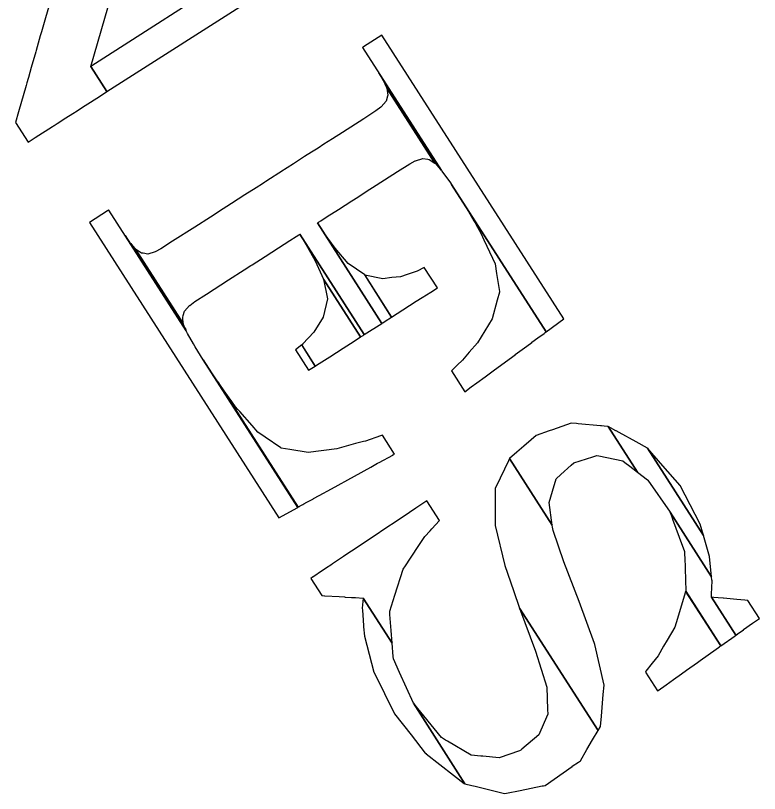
# Model space of a CAD drawing. Extents: x 3962991 to 3983549, y 181631 to 204078.
# Drawn here: x 3975528.9 to 3975731.6, y 188924.2 to 189136.2 of the extents above; entities that cross this region are included whole.
import ezdxf

# ---------------------------------------------------------------- set-up
doc = ezdxf.new("R2010")
doc.units = 0
doc.layers.add('V-ANNO-MASK2', color=7, linetype='Continuous')

msp = doc.modelspace()

# ---------------------------------------------------------------- linework, layer by layer
at = {"layer": 'V-ANNO-MASK2'}
for points in [[(3975537.98, 189138.7), (3975537.08, 189135.55), (3975536, 189131.79), (3975535.68, 189130.66), (3975534.55, 189126.7), (3975534.43, 189126.27), (3975533.24, 189122.07), (3975532.46, 189119.35), (3975532.36, 189119.05), (3975532.04, 189117.87), (3975531.94, 189117.53), (3975531.82, 189117.15), (3975529.79, 189109.99), (3975528.95, 189107.03), (3975532.36, 189101.71), (3975534.3, 189102.95), (3975539, 189105.96), (3975539.25, 189106.12), (3975539.48, 189106.27), (3975540.25, 189106.76), (3975540.45, 189106.89), (3975542.23, 189108.04), (3975544.99, 189109.8), (3975545.27, 189109.98), (3975547.87, 189111.65), (3975548.61, 189112.12), (3975551.09, 189113.71), (3975553.15, 189115.04), (3975553.82, 189115.46), (3975549.44, 189122.29), (3975567.49, 189184.81)], [(3975590.64, 189148.7), (3975549.44, 189122.29), (3975553.82, 189115.46), (3975595.02, 189141.88)]]:
    msp.add_lwpolyline(points, dxfattribs=at)
for points in [[(3975623.51, 189127.53), (3975623.48, 189127.51), (3975644.97, 189093.99), (3975645.14, 189093.8), (3975647.48, 189090.59), (3975647.78, 189090.18), (3975673.53, 189050.01), (3975678.31, 189053.51), (3975628.71, 189130.87), (3975623.74, 189127.68), (3975623.71, 189127.66)], [(3975629.78, 189117.13), (3975630.09, 189116.42), (3975643.17, 189096.01), (3975643.42, 189095.85), (3975644.2, 189094.92), (3975644.67, 189094.36), (3975644.97, 189093.99), (3975627.93, 189120.58), (3975629.16, 189118.54), (3975629.39, 189118.02)], [(3975563.27, 189071.46), (3975561.67, 189072.55), (3975574.66, 189052.3), (3975574.5, 189053.95), (3975574.63, 189054.42), (3975574.99, 189055.6), (3975576.36, 189057.17), (3975576.4, 189057.22), (3975577.78, 189058.26), (3975580.97, 189060.3), (3975586.99, 189064.16), (3975591.25, 189066.89), (3975593.06, 189068.06), (3975593.45, 189068.3), (3975596.99, 189070.57), (3975600.64, 189072.91), (3975603.7, 189074.88), (3975605.44, 189075.99), (3975606.1, 189076.41), (3975606.33, 189076.56), (3975606.41, 189076.61), (3975623.95, 189049.24), (3975628.72, 189052.3), (3975611.18, 189079.67), (3975611.25, 189079.72), (3975611.48, 189079.86), (3975612.15, 189080.29), (3975613.88, 189081.4), (3975616.94, 189083.36), (3975618.78, 189084.54), (3975620.59, 189085.7), (3975622.2, 189086.73), (3975624.52, 189088.22), (3975627.25, 189089.97), (3975633.06, 189093.7), (3975636.36, 189095.81), (3975637.88, 189096.64), (3975637.94, 189096.65), (3975639.94, 189097.24), (3975641.32, 189097.05), (3975641.64, 189097), (3975643.17, 189096.01), (3975630.08, 189116.43), (3975630.42, 189114.51), (3975630.32, 189114.21), (3975629.93, 189112.86), (3975628.56, 189111.29), (3975628.51, 189111.25), (3975627.13, 189110.2), (3975623.84, 189108.09), (3975618.02, 189104.36), (3975615.29, 189102.61), (3975612.97, 189101.12), (3975611.37, 189100.09), (3975609.55, 189098.93), (3975607.72, 189097.75), (3975604.66, 189095.79), (3975602.92, 189094.68), (3975602.26, 189094.25), (3975602.03, 189094.11), (3975601.95, 189094.06), (3975597.18, 189091), (3975597.11, 189090.95), (3975596.88, 189090.8), (3975596.21, 189090.38), (3975594.48, 189089.26), (3975591.42, 189087.3), (3975587.77, 189084.96), (3975584.22, 189082.69), (3975583.84, 189082.44), (3975582.03, 189081.28), (3975577.77, 189078.55), (3975571.75, 189074.69), (3975568.56, 189072.65), (3975567.03, 189071.84), (3975566.98, 189071.8), (3975564.98, 189071.21), (3975563.75, 189071.4)], [(3975647.77, 189090.19), (3975651.29, 189084.65), (3975673.51, 189049.98), (3975673.53, 189050.01)], [(3975649.31, 189040.9), (3975647.75, 189039.36), (3975651.38, 189033.7), (3975653.11, 189034.98), (3975654.65, 189036.12), (3975656.87, 189037.76), (3975659.49, 189039.68), (3975665.08, 189043.77), (3975665.07, 189043.79), (3975668.23, 189046.1), (3975669.62, 189047.12), (3975669.67, 189047.17), (3975671.28, 189048.36), (3975672.14, 189048.97), (3975672.34, 189049.12), (3975672.95, 189049.58), (3975673.05, 189049.64), (3975673.17, 189049.74), (3975673.24, 189049.79), (3975673.29, 189049.82), (3975673.28, 189049.83), (3975673.31, 189049.85), (3975673.51, 189049.98), (3975651.28, 189084.67), (3975653.84, 189080.22), (3975654.16, 189079.67), (3975654.79, 189078.56), (3975655.76, 189076.89), (3975656.21, 189075.91), (3975656.58, 189075.11), (3975658.87, 189070.12), (3975659.61, 189068.52), (3975660.02, 189065.91), (3975660.8, 189060.99), (3975660.83, 189060.84), (3975660.21, 189058.6), (3975658.81, 189053.54), (3975654.78, 189047.02), (3975652.58, 189044.45), (3975650.71, 189042.25)], [(3975554.02, 189082.98), (3975549.12, 189079.84), (3975600.72, 188999.36), (3975605.82, 189002.18), (3975580.06, 189042.35), (3975577.93, 189045.91), (3975577.4, 189046.78), (3975575.8, 189049.51), (3975575.48, 189050.24), (3975554.35, 189083.19), (3975554.25, 189083.12), (3975554.14, 189083.06), (3975554.12, 189083.04)], [(3975613.06, 189076.9), (3975611.18, 189079.67), (3975628.72, 189052.3), (3975628.8, 189052.35), (3975629.03, 189052.5), (3975629.69, 189052.92), (3975631.43, 189054.04), (3975624.08, 189065.5), (3975619.6, 189068.66), (3975616, 189072.82)], [(3975560.12, 189074.3), (3975558.8, 189076.24), (3975575.48, 189050.24), (3975575.31, 189050.61)], [(3975610.61, 189069.37), (3975612.9, 189064.36), (3975622.98, 189048.62), (3975623.65, 189049.05), (3975623.88, 189049.19), (3975623.95, 189049.24), (3975606.41, 189076.61), (3975608.14, 189073.74)], [(3975560.51, 189073.86), (3975560.13, 189074.28), (3975575.31, 189050.61), (3975575.07, 189051.14), (3975574.68, 189052.04), (3975574.66, 189052.3), (3975561.66, 189072.57), (3975561.15, 189073.14)], [(3975629.05, 189064.48), (3975624.09, 189065.48), (3975631.43, 189054.04), (3975634.49, 189056), (3975636.32, 189057.18), (3975638.14, 189058.34), (3975639.74, 189059.37), (3975642.06, 189060.86), (3975643.88, 189062.02), (3975640.31, 189067.57), (3975638.39, 189066.58), (3975635.7, 189065.67), (3975633.84, 189065.04), (3975631.46, 189064.77)], [(3975607.25, 189046.77), (3975606.94, 189046.41), (3975610.61, 189040.69), (3975610.99, 189040.93), (3975614.54, 189043.21), (3975618.19, 189045.55), (3975621.25, 189047.51), (3975622.98, 189048.62), (3975612.89, 189064.37), (3975613.91, 189058.96), (3975612.75, 189054.03), (3975610.24, 189049.91)], [(3975606.93, 189046.43), (3975605.25, 189045.07), (3975608.8, 189039.53), (3975610.61, 189040.69)], [(3975584.04, 189036.37), (3975580.06, 189042.35), (3975605.82, 189002.18), (3975605.92, 189002.24)], [(3975584.39, 189035.89), (3975584.05, 189036.36), (3975605.92, 189002.24), (3975605.96, 189002.24), (3975605.95, 189002.26), (3975606.06, 189002.31), (3975606.16, 189002.37), (3975606.22, 189002.39), (3975606.3, 189002.44), (3975606.44, 189002.51), (3975606.43, 189002.52), (3975606.54, 189002.57), (3975607.21, 189002.94), (3975607.52, 189003.12), (3975608.35, 189003.56), (3975610.11, 189004.53), (3975610.16, 189004.57), (3975611.68, 189005.39), (3975611.67, 189005.41), (3975615.01, 189007.22), (3975615, 189007.24), (3975621.28, 189010.68), (3975625.72, 189013.14), (3975627.61, 189014.18), (3975628.01, 189014.39), (3975631.71, 189016.42), (3975631.7, 189016.44), (3975632.19, 189016.69), (3975628.89, 189021.83), (3975628.36, 189021.66), (3975624.26, 189020.24), (3975623.8, 189020.12), (3975621.62, 189019.54), (3975616.49, 189018.15), (3975608.67, 189017.11), (3975603.64, 189017.93), (3975601.35, 189018.3), (3975601.22, 189018.39), (3975596.99, 189021.29), (3975595, 189022.65), (3975593.4, 189024.47), (3975590.07, 189028.26), (3975589.54, 189028.86), (3975588.88, 189029.61), (3975587.84, 189031.06), (3975587.15, 189032.02), (3975585.77, 189033.96)], [(3975665.56, 189017.24), (3975663.55, 189015.5), (3975675.21, 188997.31), (3975674.37, 189003.51), (3975675.27, 189006.59), (3975676.28, 189009.96), (3975677.57, 189011.14), (3975680.33, 189013.64), (3975681.04, 189014.27), (3975686.21, 189015.97), (3975687.38, 189016.34), (3975687.87, 189016.25), (3975694.44, 189014.87), (3975695.01, 189014.43), (3975696.3, 189013.43), (3975698.46, 189011.74), (3975690.46, 189024.22), (3975689.32, 189024.31), (3975688.63, 189024.38), (3975688.33, 189024.41), (3975682.29, 189024.96), (3975681.82, 189025.01), (3975680.34, 189025.14), (3975675.23, 189023.33), (3975674.32, 189023.01), (3975670.78, 189021.73), (3975669.46, 189020.6), (3975667.42, 189018.84)], [(3975692.54, 189023.06), (3975690.47, 189024.2), (3975698.46, 189011.74), (3975701.12, 189009.67), (3975701.2, 189009.61), (3975707.28, 189000.9), (3975718.61, 188983.24), (3975718.04, 188988.79), (3975716.4, 188994.48), (3975701.14, 189018.28), (3975698.02, 189020.01), (3975693.38, 189022.59), (3975692.59, 189023.03)], [(3975705.31, 189013.52), (3975701.15, 189018.27), (3975716.4, 188994.48), (3975715.51, 188997.62), (3975710.02, 189008.14)], [(3975664.62, 188979.53), (3975666.3, 188974.71), (3975687.68, 188941.36), (3975688.36, 188942.5), (3975688.58, 188945.24), (3975689.1, 188951.23), (3975689.31, 188953.7), (3975686.83, 188964.81), (3975686.74, 188965.07), (3975682.55, 188976.54), (3975678.39, 188987.35), (3975675.41, 188995.88), (3975675.28, 188996.82), (3975675.21, 188997.31), (3975663.54, 189015.51), (3975663.44, 189015.27), (3975663.24, 189014.86), (3975662.18, 189012.63), (3975661, 189010.15), (3975659.66, 189007.3), (3975659.66, 189007.19), (3975659.63, 189000), (3975659.62, 188997.21), (3975662.24, 188986.32)], [(3975609.86, 188983.13), (3975609.39, 188982.8), (3975612.39, 188978.12), (3975613.1, 188978.08), (3975613.24, 188978.08), (3975617.1, 188977.85), (3975618.6, 188977.76), (3975618.79, 188977.75), (3975620.46, 188977.66), (3975621.22, 188977.6), (3975621.56, 188977.58), (3975621.55, 188977.59), (3975623.69, 188977.45), (3975631.57, 188965.16), (3975631.3, 188968.62), (3975630.96, 188972.96), (3975630.89, 188973.91), (3975632.3, 188978.29), (3975634.58, 188985.34), (3975634.75, 188985.63), (3975635.01, 188986.01), (3975638.63, 188991.48), (3975640.48, 188994.27), (3975641.9, 188995.82), (3975642.37, 188996.32), (3975644.47, 188998.6), (3975641.04, 189003.96), (3975638.54, 189002.29), (3975637.98, 189001.93), (3975636.29, 189000.8), (3975633.75, 188999.09), (3975628.76, 188995.76), (3975628.4, 188995.53), (3975628.16, 188995.35), (3975623.4, 188992.17), (3975620.45, 188990.2), (3975620.07, 188989.95), (3975618.35, 188988.81), (3975616.99, 188987.89), (3975615.56, 188986.93), (3975615.33, 188986.78), (3975614.83, 188986.44), (3975613.69, 188985.69), (3975613.56, 188985.61), (3975612.55, 188984.94), (3975609.97, 188983.19)], [(3975711.28, 188988.6), (3975711.55, 188979.32), (3975721.09, 188964.44), (3975725, 188967.21), (3975725.19, 188967.35), (3975718.57, 188977.68), (3975718.6, 188978.65), (3975718.65, 188980.26), (3975718.72, 188982.23), (3975718.7, 188982.31), (3975718.61, 188983.24), (3975707.28, 189000.9), (3975707.96, 188999.07), (3975708, 188998.94), (3975709.79, 188994.08), (3975711.24, 188990.13), (3975711.26, 188989.09)], [(3975700.73, 188957.5), (3975700.6, 188957.31), (3975703.9, 188952.17), (3975704.07, 188952.3), (3975706.22, 188953.83), (3975708.19, 188955.24), (3975710.37, 188956.79), (3975711.77, 188957.8), (3975714.77, 188959.91), (3975714.76, 188959.93), (3975715.53, 188960.47), (3975719.84, 188963.53), (3975720.8, 188964.21), (3975720.79, 188964.23), (3975721.1, 188964.42), (3975711.54, 188979.33), (3975711.41, 188978.86), (3975710.95, 188977.38), (3975708.94, 188970.75), (3975708.59, 188969.56), (3975706.51, 188966), (3975705.54, 188964.32), (3975704.04, 188961.72), (3975702.45, 188959.7)], [(3975629.47, 188951.48), (3975632.22, 188945.95), (3975636.71, 188940.19), (3975640.59, 188935.2), (3975640.88, 188934.98), (3975640.87, 188934.99), (3975648.3, 188929.18), (3975651.19, 188926.92), (3975651.39, 188926.88), (3975637.34, 188948.8), (3975633.56, 188957.22), (3975631.9, 188960.95), (3975631.85, 188961.52), (3975631.57, 188965.16), (3975623.68, 188977.47), (3975623.41, 188974.69), (3975623.45, 188974.13), (3975623.55, 188972.83), (3975623.78, 188969.95), (3975623.8, 188969.64), (3975624.01, 188967.08), (3975626.6, 188957.25), (3975627.1, 188956.25)], [(3975719.26, 188977.63), (3975718.57, 188977.68), (3975725.19, 188967.35), (3975725.64, 188967.66), (3975725.63, 188967.68), (3975726.38, 188968.2), (3975727.29, 188968.85), (3975727.32, 188968.87), (3975729.72, 188970.58), (3975731.09, 188971.57), (3975731.65, 188971.94), (3975728.51, 188976.84), (3975727.66, 188976.92), (3975725.53, 188977.1), (3975721.84, 188977.41), (3975721.8, 188977.42), (3975720.39, 188977.54)], [(3975644.97, 188939.44), (3975637.34, 188948.8), (3975651.39, 188926.88), (3975653.32, 188926.41), (3975654.17, 188926.2), (3975654.56, 188926.1), (3975659.29, 188924.95), (3975662.21, 188924.23), (3975662.68, 188924.33), (3975666.42, 188925.07), (3975672.46, 188926.26), (3975672.77, 188926.33), (3975673.22, 188926.41), (3975678.14, 188929.86), (3975680.66, 188931.61), (3975680.65, 188931.62), (3975682.32, 188932.78), (3975682.87, 188933.15), (3975684.63, 188936.18), (3975686.18, 188938.82), (3975687.68, 188941.36), (3975666.29, 188974.73), (3975670.66, 188963.03), (3975673.72, 188953.2), (3975673.92, 188947.11), (3975673.97, 188945.8), (3975672.98, 188943.57), (3975671.5, 188940.21), (3975666.91, 188936.27), (3975666.59, 188935.98), (3975666.29, 188935.87), (3975660.75, 188933.92), (3975656.26, 188934.34), (3975655.69, 188934.39), (3975653.09, 188934.62), (3975646.65, 188938.44), (3975646.12, 188938.75)]]:
    msp.add_lwpolyline(points, close=True, dxfattribs=at)

doc.saveas('drawing.dxf')
